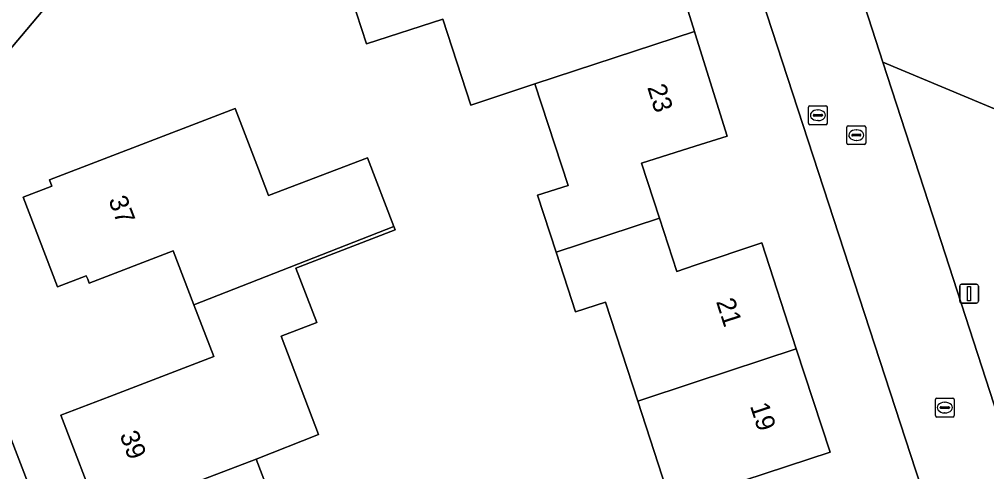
# Model space of a CAD drawing. Extents: x 159262 to 160143, y 383399 to 384319.
# Drawn here: x 159464.1 to 159515.5, y 383819.4 to 383843.4 of the extents above; entities that cross this region are included whole.
import ezdxf

# ---------------------------------------------------------------- set-up
doc = ezdxf.new("R2010")
doc.units = 0
for name, color, linetype in [('IMGEO_Brandkraan', 7, 'Continuous'), ('IMGEO_Erf', 7, 'Continuous'), ('IMGEO_Groenvoorziening', 7, 'Continuous'), ('IMGEO_Kolk', 7, 'Continuous'), ('IMGEO_Lichtmast', 7, 'Continuous'), ('IMGEO_Pand', 7, 'Continuous'), ('IMGEO_Pand_nummerreeks', 7, 'Continuous'), ('IMGEO_Rijbaan_lokaal_open', 7, 'Continuous'), ('IMGEO_Voetpad_open', 7, 'Continuous')]:
    doc.layers.add(name, color=color, linetype=linetype)

msp = doc.modelspace()

# ---------------------------------------------------------------- linework, layer by layer
at = {"layer": 'IMGEO_Brandkraan'}
for p, q in [((159506.006, 383837.907), (159506.006, 383838.759)), ((159506.081, 383838.833), (159506.933, 383838.833)), ((159506.494, 383838.613), (159506.519, 383838.613)), ((159507.007, 383838.759), (159507.007, 383837.907)), ((159506.265, 383838.327), (159506.265, 383838.339)), ((159506.703, 383838.29), (159506.305, 383838.29)), ((159506.308, 383838.376), (159506.706, 383838.376)), ((159506.517, 383838.053), (159506.492, 383838.053)), ((159506.749, 383838.339), (159506.749, 383838.327)), ((159506.933, 383837.833), (159506.081, 383837.833))]:
    msp.add_line(p, q, dxfattribs=at)
for points in [[(159506.006, 383837.907), (159506.006, 383838.759)], [(159506.081, 383838.833), (159506.933, 383838.833)], [(159507.007, 383838.759), (159507.007, 383837.907)], [(159506.933, 383837.833), (159506.081, 383837.833)]]:
    msp.add_lwpolyline(points, dxfattribs=at)
for centre, radius, start, end in [((159506.083, 383838.757), 0.0765, 91.552, 178.448), ((159506.083, 383838.757), 0.0765, 91.552, 178.448), ((159506.931, 383838.757), 0.0765, 1.552, 88.448), ((159506.931, 383838.757), 0.0765, 1.552, 88.448), ((159506.305, 383838.336), 0.0403, 85.8775, 175.7526), ((159506.302, 383838.326), 0.0366, 178.938, 274.7102), ((159506.706, 383838.333), 0.043, 264.8664, 352.4533), ((159506.71, 383838.338), 0.0386, 1.7309, 96.639), ((159506.083, 383837.909), 0.0765, 181.552, 268.448), ((159506.083, 383837.909), 0.0765, 181.552, 268.448), ((159506.931, 383837.909), 0.0765, 271.552, 358.448), ((159506.931, 383837.909), 0.0765, 271.552, 358.448)]:
    msp.add_arc(centre, radius, start, end, dxfattribs=at)
for centre, major_axis, ratio, start_param, end_param in [((159506.493, 383838.333), (-0.387, 0.002), 0.722429, 4.712389, 7.853982), ((159506.518, 383838.333), (-0.39, 0.002), 0.717154, 1.570796, 4.712389)]:
    msp.add_ellipse(centre, major_axis=major_axis, ratio=ratio, start_param=start_param, end_param=end_param, dxfattribs=at)
at = {"layer": 'IMGEO_Erf'}
for points in [[(159515.238, 383808.628), (159500, 383855.36), (159491.711, 383852.616), (159493.598, 383846.829), (159498.227, 383848.338), (159499.958, 383842.782), (159500, 383842.646), (159501.687, 383837.23), (159500, 383836.692), (159497.149, 383835.784), (159498.095, 383832.882), (159499.022, 383830.041), (159500, 383830.373), (159503.528, 383831.571), (159505.362, 383825.938), (159507.149, 383820.452), (159502.586, 383818.966)], [(159498.685, 383817.83), (159496.947, 383823.162), (159495.234, 383828.416), (159493.647, 383827.898), (159492.615, 383831.065), (159491.63, 383834.085), (159493.251, 383834.614), (159491.496, 383839.995), (159488.092, 383838.874), (159486.604, 383843.434), (159482.565, 383842.117), (159481.497, 383845.394), (159480.061, 383844.926), (159478.914, 383848.444), (159465.572, 383844.123), (159458.625, 383835.902)], [(159468.448, 383816.942), (159466.345, 383822.422), (159468.947, 383823.421), (159474.454, 383825.534), (159473.4, 383828.282), (159472.304, 383831.137), (159467.845, 383829.426), (159467.767, 383829.63), (159467.693, 383829.823), (159466.171, 383829.239), (159464.348, 383833.991), (159465.87, 383834.575), (159465.741, 383834.911), (159473.974, 383838.07), (159475.589, 383838.69), (159476.823, 383835.475), (159477.363, 383834.068), (159482.611, 383836.082), (159484.01, 383832.438), (159484.081, 383832.252), (159478.806, 383830.228), (159479.915, 383827.339), (159478.022, 383826.613), (159480.017, 383821.389), (159476.697, 383820.093), (159478.7, 383814.871)], [(159458.43, 383834.836), (159491.014, 383750), (159493.662, 383742.956), (159500, 383726.102), (159501.344, 383722.528)]]:
    msp.add_lwpolyline(points, dxfattribs=at)
at = {"layer": 'IMGEO_Groenvoorziening'}
for points in [[(159504.834, 383856.959), (159508.415, 383845.917), (159509.96, 383841.152), (159516.431, 383838.441), (159519.431, 383836.569), (159523.634, 383834.832), (159521.273, 383841.221), (159518.547, 383848.546), (159518.177, 383848.391), (159517.252, 383851.308), (159514.494, 383859.976)], [(159524.122, 383833.513), (159523.634, 383834.832), (159519.431, 383836.569), (159516.431, 383838.441), (159509.96, 383841.152), (159512.606, 383832.992), (159520.378, 383809.025), (159527.821, 383808.7), (159528.853, 383808.575), (159529.835, 383808.238), (159530.727, 383807.704), (159531.663, 383806.784), (159532.001, 383806.072), (159533.511, 383802.892), (159545.214, 383810.044), (159535.463, 383835.613), (159535.081, 383836.615), (159532.605, 383835.825), (159525.826, 383833.227)]]:
    msp.add_lwpolyline(points, close=True, dxfattribs=at)
at = {"layer": 'IMGEO_Kolk'}
for p, q in [((159508.044, 383836.853), (159508.044, 383837.705)), ((159508.119, 383837.779), (159508.971, 383837.779)), ((159508.532, 383837.559), (159508.557, 383837.559)), ((159509.045, 383837.705), (159509.045, 383836.853)), ((159508.303, 383837.273), (159508.303, 383837.285)), ((159508.741, 383837.236), (159508.343, 383837.236)), ((159508.346, 383837.322), (159508.744, 383837.322)), ((159508.787, 383837.285), (159508.787, 383837.273)), ((159508.971, 383836.779), (159508.119, 383836.779)), ((159508.555, 383836.999), (159508.53, 383836.999)), ((159512.738, 383822.399), (159512.738, 383823.251)), ((159512.813, 383823.325), (159513.665, 383823.325)), ((159513.739, 383823.251), (159513.739, 383822.399)), ((159512.997, 383822.819), (159512.997, 383822.831)), ((159513.435, 383822.782), (159513.037, 383822.782)), ((159513.04, 383822.868), (159513.438, 383822.868)), ((159513.226, 383823.105), (159513.251, 383823.105)), ((159513.481, 383822.831), (159513.481, 383822.819)), ((159513.665, 383822.325), (159512.813, 383822.325)), ((159513.249, 383822.545), (159513.224, 383822.545))]:
    msp.add_line(p, q, dxfattribs=at)
for points in [[(159508.044, 383836.853), (159508.044, 383837.705)], [(159508.119, 383837.779), (159508.971, 383837.779)], [(159509.045, 383837.705), (159509.045, 383836.853)], [(159508.971, 383836.779), (159508.119, 383836.779)], [(159512.738, 383822.399), (159512.738, 383823.251)], [(159512.813, 383823.325), (159513.665, 383823.325)], [(159513.739, 383823.251), (159513.739, 383822.399)], [(159513.665, 383822.325), (159512.813, 383822.325)]]:
    msp.add_lwpolyline(points, dxfattribs=at)
for centre, radius, start, end in [((159508.121, 383837.703), 0.0765, 91.552, 178.448), ((159508.121, 383837.703), 0.0765, 91.552, 178.448), ((159508.969, 383837.703), 0.0765, 1.552, 88.448), ((159508.969, 383837.703), 0.0765, 1.552, 88.448), ((159508.343, 383837.282), 0.0403, 85.8775, 175.7526), ((159508.34, 383837.272), 0.0366, 178.938, 274.7102), ((159508.744, 383837.279), 0.043, 264.8664, 352.4533), ((159508.748, 383837.284), 0.0386, 1.7309, 96.639), ((159508.121, 383836.855), 0.0765, 181.552, 268.448), ((159508.121, 383836.855), 0.0765, 181.552, 268.448), ((159508.969, 383836.855), 0.0765, 271.552, 358.448), ((159508.969, 383836.855), 0.0765, 271.552, 358.448), ((159512.815, 383823.249), 0.0765, 91.552, 178.448), ((159512.815, 383823.249), 0.0765, 91.552, 178.448), ((159513.663, 383823.249), 0.0765, 1.552, 88.448), ((159513.663, 383823.249), 0.0765, 1.552, 88.448), ((159513.037, 383822.828), 0.0403, 85.8775, 175.7526), ((159513.034, 383822.818), 0.0366, 178.938, 274.7102), ((159513.438, 383822.825), 0.043, 264.8664, 352.4533), ((159513.442, 383822.83), 0.0386, 1.7309, 96.639), ((159512.815, 383822.401), 0.0765, 181.552, 268.448), ((159512.815, 383822.401), 0.0765, 181.552, 268.448), ((159513.663, 383822.401), 0.0765, 271.552, 358.448), ((159513.663, 383822.401), 0.0765, 271.552, 358.448)]:
    msp.add_arc(centre, radius, start, end, dxfattribs=at)
for centre, major_axis, ratio, start_param, end_param in [((159508.531, 383837.279), (-0.387, 0.002), 0.722429, 4.712389, 7.853982), ((159508.556, 383837.279), (-0.39, 0.002), 0.717154, 1.570796, 4.712389), ((159513.225, 383822.825), (-0.387, 0.002), 0.722429, 4.712389, 7.853982), ((159513.25, 383822.825), (-0.39, 0.002), 0.717154, 1.570796, 4.712389)]:
    msp.add_ellipse(centre, major_axis=major_axis, ratio=ratio, start_param=start_param, end_param=end_param, dxfattribs=at)
at = {"layer": 'IMGEO_Lichtmast'}
for p, q in [((159514.132, 383829.367), (159514.922, 383829.367)), ((159514.922, 383829.367), (159514.132, 383829.367)), ((159514.032, 383828.467), (159514.032, 383829.267)), ((159514.032, 383829.267), (159514.032, 383828.467)), ((159515.022, 383829.267), (159515.022, 383828.467)), ((159515.022, 383828.467), (159515.022, 383829.267)), ((159514.922, 383828.367), (159514.132, 383828.367)), ((159514.132, 383828.367), (159514.922, 383828.367))]:
    msp.add_line(p, q, dxfattribs=at)
msp.add_lwpolyline([(159514.452, 383829.242), (159514.602, 383829.242), (159514.602, 383828.492), (159514.452, 383828.492), (159514.452, 383829.242)], dxfattribs=at)
for centre, start, end in [((159514.132, 383829.267), 90, 180), ((159514.132, 383829.267), 90, 180), ((159514.922, 383829.267), 0, 90), ((159514.922, 383829.267), 360, 90), ((159514.132, 383828.467), 180, 270), ((159514.132, 383828.467), 180, 270), ((159514.922, 383828.467), 270, 0), ((159514.922, 383828.467), 270, 0)]:
    msp.add_arc(centre, 0.1, start, end, dxfattribs=at)
at = {"layer": 'IMGEO_Pand'}
for points in [[(159498.227, 383848.338), (159493.598, 383846.829), (159491.711, 383852.616), (159486.132, 383850.797), (159478.914, 383848.444), (159480.061, 383844.926), (159481.497, 383845.394), (159482.565, 383842.117), (159486.604, 383843.434), (159488.092, 383838.874), (159491.496, 383839.995), (159499.958, 383842.782)], [(159499.958, 383842.782), (159491.496, 383839.995), (159493.251, 383834.614), (159491.63, 383834.085), (159492.615, 383831.065), (159498.095, 383832.882), (159497.149, 383835.784), (159500, 383836.692), (159501.687, 383837.23), (159500, 383842.646)], [(159484.01, 383832.438), (159482.611, 383836.082), (159477.363, 383834.068), (159476.823, 383835.475), (159475.589, 383838.69), (159473.974, 383838.07), (159465.741, 383834.911), (159465.87, 383834.575), (159464.348, 383833.991), (159466.171, 383829.239), (159467.693, 383829.823), (159467.767, 383829.63), (159467.845, 383829.426), (159472.304, 383831.137), (159473.4, 383828.282)], [(159473.4, 383828.282), (159474.454, 383825.534), (159468.947, 383823.421), (159466.345, 383822.422), (159468.448, 383816.942), (159476.697, 383820.093), (159480.017, 383821.389), (159478.022, 383826.613), (159479.915, 383827.339), (159478.806, 383830.228), (159484.081, 383832.252), (159484.01, 383832.438)], [(159498.095, 383832.882), (159492.615, 383831.065), (159493.647, 383827.898), (159495.234, 383828.416), (159496.947, 383823.162), (159500, 383824.169), (159505.362, 383825.938), (159503.528, 383831.571), (159500, 383830.373), (159499.022, 383830.041)], [(159505.362, 383825.938), (159500, 383824.169), (159496.947, 383823.162), (159498.685, 383817.83), (159497.046, 383817.295), (159498.038, 383814.253), (159500, 383814.895), (159503.535, 383816.053), (159502.586, 383818.966), (159507.149, 383820.452)], [(159481.48, 383812.491), (159480.327, 383815.496), (159478.7, 383814.871), (159476.697, 383820.093), (159468.448, 383816.942), (159470.435, 383811.765), (159470.522, 383811.537), (159475.002, 383813.256), (159476.091, 383810.419)]]:
    msp.add_lwpolyline(points, close=True, dxfattribs=at)
at = {"layer": 'IMGEO_Rijbaan_lokaal_open'}
msp.add_lwpolyline([(159524.232, 383793.052), (159523.46, 383796.685), (159523.367, 383797.121), (159522.707, 383800.392), (159522.501, 383801.19), (159521.439, 383805.107), (159520.378, 383809.025), (159512.606, 383832.992), (159509.96, 383841.152), (159508.415, 383845.917), (159504.834, 383856.959), (159500, 383855.36), (159515.238, 383808.628), (159517.102, 383801.923), (159518.429, 383795.835)], dxfattribs=at)
at = {"layer": 'IMGEO_Voetpad_open'}
for points in [[(159458.625, 383835.902), (159465.572, 383844.123), (159478.914, 383848.444), (159486.132, 383850.797), (159491.711, 383852.616), (159500, 383855.36), (159504.834, 383856.959), (159514.494, 383859.976)], [(159491.014, 383750), (159458.43, 383834.836)]]:
    msp.add_lwpolyline(points, dxfattribs=at)

# ---------------------------------------------------------------- texts
at = {"layer": 'IMGEO_Pand_nummerreeks'}
for s, rotation, p in [('23', 287.3011, (159497.445, 383839.821)), ('37', 290.9864, (159468.85, 383833.843)), ('21', 288.0383, (159501.094, 383828.453)), ('19', 288.0383, (159502.897, 383822.915)), ('39', 290.9938, (159469.446, 383821.376))]:
    msp.add_text(s, height=1, rotation=rotation, dxfattribs=at).set_placement(p)

doc.saveas('drawing.dxf')
